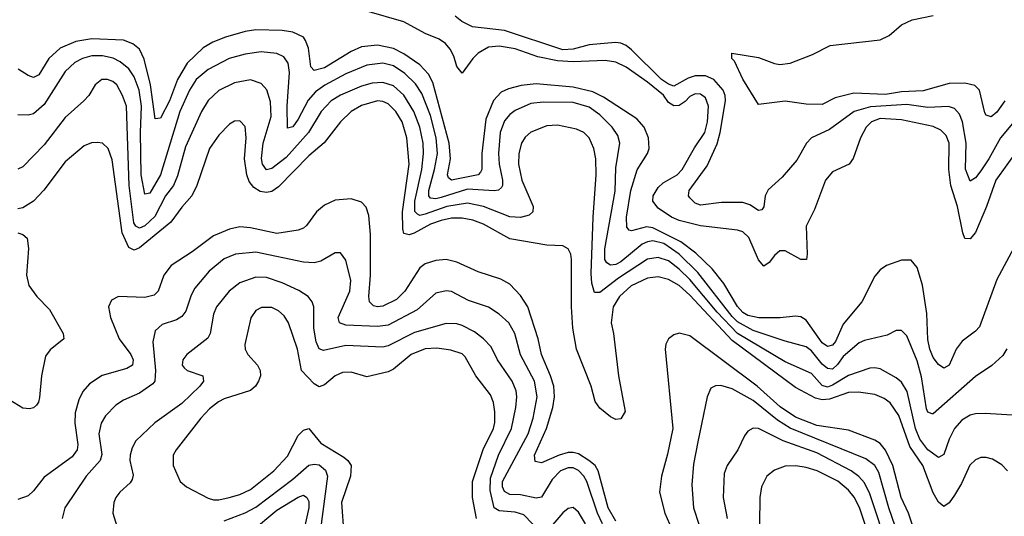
# Model space of a CAD drawing. Header units: inches. Extents: x 1305375 to 1407406, y 744550 to 841633.
# Tile 466 of 509: x 1401358 to 1405079, y 814958 to 816837. Entities that reach past the tile are written whole.
import ezdxf

# ---------------------------------------------------------------- set-up
doc = ezdxf.new("R2010")
doc.units = ezdxf.units.IN
doc.header["$MEASUREMENT"] = 0
doc.layers.add('B4801', color=7, linetype='Continuous')

msp = doc.modelspace()

# ---------------------------------------------------------------- linework, layer by layer
at = {"layer": 'B4801', "color": 5}
for points, elevation in [([(1405130, 816345.4), (1405047.1, 816230), (1405012, 816130), (1404970, 816032.3), (1404950, 816007.5), (1404930, 816008.8), (1404921.8, 816030), (1404902, 816130), (1404876.2, 816210), (1404869.4, 816270), (1404870.9, 816370), (1404858.6, 816398.6), (1404838.5, 816418.5), (1404810, 816432.5), (1404690, 816458.3), (1404610, 816462.4), (1404577.5, 816450), (1404556.6, 816430), (1404535, 816390), (1404508.2, 816311.8), (1404492.4, 816290), (1404430, 816261), (1404403.5, 816230), (1404361.6, 816118.4), (1404330, 816055.1), (1404334.2, 815950), (1404330.7, 815929.3), (1404310, 815929.9), (1404250, 815962), (1404230, 815962), (1404210, 815945.2), (1404190, 815918.5), (1404170, 815904.9), (1404150, 815928.2), (1404112.9, 816012.9), (1404090, 816034.4), (1404070, 816041.1), (1403930, 816057.2), (1403850, 816077.5), (1403821.5, 816090), (1403770, 816123.3), (1403750.8, 816150), (1403751.7, 816170), (1403770, 816202.1), (1403790, 816220.1), (1403842.9, 816250), (1403861.5, 816270), (1403907.6, 816352.4), (1403946.8, 816410), (1403956.6, 816450), (1403960.5, 816510), (1403950, 816541.6), (1403930, 816555.5), (1403910, 816555.6), (1403890, 816546.2), (1403873.1, 816526.9), (1403850, 816511.6), (1403830, 816510.6), (1403810, 816523.9), (1403790.6, 816550.6), (1403730, 816600.6), (1403650, 816656.6), (1403610, 816676.3), (1403570, 816681.9), (1403450, 816676.9), (1403390, 816680.8), (1403316.4, 816696.4), (1403230, 816726.6), (1403170, 816736.6), (1403130, 816732.3), (1403090, 816709.9), (1403070, 816689.9), (1403030, 816633.8), (1403010, 816659.8), (1402998.5, 816698.5), (1402985, 816725), (1402966.9, 816746.9), (1402943.2, 816763.2), (1402890, 816783.8), (1402810, 816828.2), (1402670, 816869)], 1080), ([(1405110, 816443.6), (1405064.9, 816390), (1405020.9, 816310), (1404990, 816265), (1404970, 816238.9), (1404950, 816225.7), (1404931.7, 816271.7), (1404934.9, 816370), (1404921.2, 816450), (1404910, 816479), (1404890, 816500.5), (1404868.5, 816508.5), (1404790, 816504.5), (1404710, 816515.4), (1404573.3, 816506.7), (1404510.8, 816489.2), (1404418.3, 816421.7), (1404350, 816389.8), (1404331.3, 816370), (1404294.5, 816305.5), (1404239.3, 816240.7), (1404186.3, 816193.7), (1404175.4, 816170), (1404170, 816128.7), (1404163, 816117), (1404150, 816115.1), (1404116.5, 816136.5), (1404090, 816144.7), (1404010, 816145.3), (1403930, 816134.8), (1403910, 816142.4), (1403890, 816163), (1403885.3, 816170), (1403888.2, 816190), (1403956.4, 816283.6), (1403993.4, 816366.6), (1404005.3, 816410), (1404025.6, 816530), (1404024.2, 816550), (1404016.4, 816570), (1403980.4, 816610), (1403950, 816624.9), (1403910, 816624.3), (1403884.1, 816615.9), (1403830, 816585.2), (1403810, 816592.3), (1403782.8, 816610), (1403670, 816722.5), (1403650, 816739.2), (1403630, 816748), (1403609.2, 816750.8), (1403510, 816742.1), (1403450, 816724.9), (1403410, 816722.8), (1403190, 816795.8), (1403069.4, 816810), (1403028, 816830), (1403002.9, 816850)], 1060), ([(1405081.4, 816530), (1405050, 816487), (1405029.8, 816469.8), (1405010, 816475.1), (1405004.8, 816484.8), (1404984.6, 816570), (1404967.1, 816587.1), (1404930, 816596.9), (1404870, 816595.7), (1404772, 816568), (1404690, 816563.7), (1404630, 816553.6), (1404510, 816558.4), (1404439, 816541), (1404390, 816516.1), (1404330, 816516.8), (1404250, 816528.7), (1404150, 816516), (1404090, 816611.6), (1404059.5, 816679.5), (1404049.6, 816690), (1404049, 816710), (1404150, 816694), (1404210.5, 816670.5), (1404230, 816667.3), (1404270, 816672.7), (1404354.5, 816705.5), (1404421, 816739), (1404610, 816760.5), (1404643.3, 816776.7), (1404690, 816817.2), (1404730, 816835.7), (1404810, 816852.7)], 1040), ([(1405150, 816039.3), (1405050, 815853.5), (1404985.4, 815674.6), (1404970, 815658.3), (1404919, 815621), (1404897.3, 815590), (1404870, 815529.7), (1404850, 815519.2), (1404830, 815532.4), (1404810, 815559.4), (1404797.9, 815590), (1404790, 815627), (1404785.5, 815725.5), (1404770, 815832), (1404750, 815899.6), (1404726.6, 815926.6), (1404690, 815927.3), (1404633.2, 815906.8), (1404609.1, 815890), (1404590, 815866), (1404540.6, 815770), (1404470, 815685.6), (1404440.3, 815619.7), (1404430, 815606.2), (1404410, 815600.1), (1404390, 815614.7), (1404330, 815700.5), (1404310, 815712.5), (1404290, 815715.7), (1404231.5, 815708.5), (1404150.7, 815709.3), (1404110, 815718.3), (1404090, 815728.6), (1404070, 815751.8), (1404018.4, 815838.4), (1403974.6, 815894.6), (1403913.1, 815953.1), (1403855.8, 815995.8), (1403750, 816050), (1403726.5, 816053.5), (1403670, 816038.3), (1403661, 816041), (1403651.6, 816051.6), (1403650.9, 816090), (1403666.7, 816190), (1403690.8, 816269.2), (1403730.3, 816330), (1403736, 816350), (1403734.6, 816390), (1403718.1, 816430), (1403690, 816461.5), (1403563.4, 816543.4), (1403523.4, 816563.4), (1403450, 816581.7), (1403310, 816593.4), (1403252.9, 816587.1), (1403204.7, 816575.3), (1403177, 816563), (1403148.9, 816531.1), (1403119.9, 816460.1), (1403104.3, 816330), (1403103.8, 816270), (1403099.5, 816260.5), (1403090, 816249.6), (1402989.6, 816229.6), (1402977.9, 816237.9), (1402974.6, 816250), (1402985.3, 816310), (1402981.3, 816370), (1402919.3, 816599.3), (1402902.7, 816630), (1402870, 816665.7), (1402810, 816707.9), (1402770, 816728), (1402710, 816740.6), (1402650, 816734.5), (1402610, 816716.7), (1402510, 816654.5), (1402470, 816644.1), (1402457.7, 816657.7), (1402449.3, 816729.3), (1402437.8, 816757.8), (1402429.9, 816770), (1402390, 816789.9), (1402350, 816795.6), (1402250, 816797.9), (1402210, 816791.5), (1402135.6, 816770), (1402088, 816752), (1402050.4, 816729.6), (1401990, 816672.5), (1401953.4, 816610), (1401923.4, 816530), (1401890, 816464.4), (1401870, 816461.2), (1401851.9, 816590), (1401827.4, 816687.4), (1401810, 816725), (1401785.7, 816745.7), (1401750, 816759.3), (1401630, 816764.3), (1401570, 816754.2), (1401510, 816728.7), (1401467.6, 816690), (1401430, 816627.6), (1401410, 816618.3), (1401390, 816625), (1401351.6, 816650)], 1120), ([(1405088.2, 815591.8), (1405073.5, 815566.5), (1405031.3, 815528.7), (1404970, 815486.8), (1404810, 815346.1), (1404806.5, 815346.5), (1404790, 815352), (1404785.2, 815365.2), (1404765.8, 815485.8), (1404750, 815546.4), (1404710, 815641.3), (1404690, 815661.3), (1404670, 815660.5), (1404636.6, 815643.4), (1404550, 815622.7), (1404530, 815613.8), (1404470, 815562.9), (1404448, 815532), (1404430, 815515.4), (1404410, 815517), (1404390, 815533.2), (1404350, 815584), (1404330, 815599.9), (1404250, 815620.7), (1404130, 815661.1), (1404070, 815694.4), (1404050, 815713.9), (1403920.2, 815880.2), (1403850.4, 815950.4), (1403792.6, 815990), (1403750, 816000.2), (1403730, 815996.7), (1403710, 815987.6), (1403630, 815920.5), (1403610, 815911.2), (1403590, 815908.6), (1403576.9, 815916.9), (1403569.4, 815930), (1403569.5, 815970), (1403607.9, 816187.9), (1403610, 816276), (1403625.3, 816370), (1403618.3, 816398.3), (1403596.7, 816430), (1403550, 816477.3), (1403510, 816505.9), (1403450, 816523.9), (1403335.5, 816524.5), (1403290, 816519.2), (1403230, 816493.2), (1403210, 816478.5), (1403190, 816454.1), (1403173.6, 816410), (1403166.7, 816330), (1403169.7, 816290), (1403182.5, 816230), (1403182.7, 816210), (1403178.3, 816201.7), (1403167.8, 816192.2), (1403150.8, 816189.2), (1403050, 816195.4), (1402950, 816163.7), (1402930, 816159.3), (1402910, 816161.6), (1402904.2, 816170), (1402903.9, 816190), (1402925.9, 816270), (1402936.1, 816330), (1402931.6, 816390), (1402910, 816473.7), (1402877, 816557), (1402853.6, 816593.6), (1402813.5, 816633.5), (1402770, 816661.5), (1402730, 816672), (1402670, 816664.3), (1402590, 816632.1), (1402510.7, 816589.3), (1402476, 816564), (1402447.9, 816532.1), (1402410, 816460.2), (1402390, 816431.7), (1402370, 816426), (1402368.6, 816510), (1402376.9, 816636.9), (1402372.5, 816672.5), (1402356, 816696), (1402330, 816709.3), (1402270, 816714.8), (1402210, 816705.7), (1402149.7, 816690.3), (1402070, 816648), (1402024.8, 816610), (1401998.8, 816570), (1401962.6, 816490), (1401889.4, 816250), (1401850, 816180.6), (1401830, 816176.8), (1401816.7, 816250), (1401814, 816410), (1401817.9, 816510), (1401808.6, 816570), (1401790, 816619.9), (1401770.4, 816650.5), (1401737.8, 816677.8), (1401710.8, 816690.8), (1401670, 816700.1), (1401630, 816699.4), (1401594.7, 816690), (1401565.6, 816674.4), (1401530, 816641), (1401450, 816515.7), (1401410, 816480.3), (1401390, 816475.7), (1401350, 816477.3)], 1140), ([(1405130, 815339.7), (1405007.1, 815347.2), (1404970, 815346.5), (1404950, 815340.9), (1404918.5, 815321.5), (1404890, 815290.8), (1404870.1, 815250), (1404850, 815191.6), (1404830, 815180.3), (1404790, 815210.3), (1404759.5, 815250), (1404743.8, 815290), (1404711.4, 815430), (1404690, 815465.4), (1404670, 815482.6), (1404610, 815515.6), (1404590, 815520.2), (1404570, 815518.7), (1404490, 815490.7), (1404430, 815454.5), (1404410, 815447.2), (1404390, 815452.5), (1404350, 815498.7), (1404250, 815542.5), (1404070, 815650.2), (1403993.3, 815730), (1403890, 815853.4), (1403850, 815893), (1403810, 815924.3), (1403770, 815937.4), (1403730, 815930.3), (1403620.5, 815859.5), (1403550, 815805), (1403530, 815804.4), (1403520.3, 815840.3), (1403517.1, 815877.1), (1403524.7, 816090), (1403536.8, 816250), (1403534.6, 816310), (1403527.9, 816350), (1403510, 816389.7), (1403489.4, 816409.4), (1403462.4, 816422.4), (1403390, 816437.8), (1403350, 816435.3), (1403289.3, 816410.7), (1403267.8, 816392.2), (1403253.8, 816370), (1403244.2, 816330), (1403242.4, 816290), (1403255.6, 816230), (1403297.9, 816130), (1403296.8, 816110), (1403283.1, 816096.9), (1403250, 816088), (1403210, 816090.9), (1403110.5, 816130.5), (1403050, 816142.1), (1402971.8, 816130), (1402890, 816100.6), (1402870, 816096.5), (1402860.7, 816100.7), (1402850.6, 816110.6), (1402850.4, 816150), (1402877.9, 816270), (1402883.7, 816330), (1402881.9, 816370), (1402869.9, 816430.1), (1402846.9, 816490), (1402810, 816550.9), (1402770, 816586.3), (1402730, 816598.7), (1402690, 816596), (1402650, 816584.6), (1402570, 816551), (1402535.1, 816530), (1402496.9, 816490), (1402449.3, 816410), (1402364.5, 816315.5), (1402310, 816273.3), (1402290, 816268.8), (1402274.7, 816290), (1402271.3, 816311.3), (1402277.5, 816370), (1402308.5, 816470), (1402305.9, 816525.9), (1402291.5, 816571.5), (1402270, 816595.4), (1402230, 816609.1), (1402170, 816597.5), (1402110, 816569.3), (1402070, 816530.6), (1402045, 816490), (1401984.5, 816355.5), (1401954.2, 816245.8), (1401939.2, 816210), (1401909, 816170), (1401868, 816092), (1401830, 816057.4), (1401810, 816048.4), (1401796.3, 816056.3), (1401788.7, 816068.7), (1401771.9, 816210), (1401760.6, 816510), (1401746.1, 816550), (1401725, 816590), (1401710, 816602.5), (1401690, 816611), (1401668.2, 816610), (1401642.6, 816590), (1401618.9, 816550), (1401600.3, 816530), (1401530, 816466.1), (1401450, 816363.7), (1401370, 816280.3), (1401350, 816271.6)], 1160), ([(1405090.3, 815130.3), (1405070, 815153.6), (1405034.5, 815174.5), (1405010, 815180.7), (1404990, 815180.3), (1404970, 815172.4), (1404948.9, 815151.1), (1404917.4, 815082.6), (1404890, 815038.2), (1404870, 815009.8), (1404850, 814995.5), (1404830, 815011.6), (1404810, 815047.7), (1404771, 815150), (1404722.2, 815222.2), (1404679.8, 815339.8), (1404647.7, 815387.7), (1404624.4, 815404.4), (1404590, 815419.2), (1404527.5, 815427.5), (1404490, 815426.9), (1404418.5, 815401.5), (1404390, 815398.8), (1404365.7, 815405.7), (1404290, 815444.9), (1404050, 815623.1), (1403890, 815794.4), (1403850, 815831.2), (1403810, 815854.4), (1403770, 815864.2), (1403730, 815859.4), (1403668.6, 815830), (1403624.4, 815790), (1403600.5, 815750), (1403593.3, 815690), (1403602.1, 815650), (1403621.3, 815490), (1403645.8, 815354.2), (1403630, 815326.6), (1403610, 815324), (1403590, 815334), (1403550, 815367.1), (1403532, 815392), (1403517.8, 815450), (1403461.4, 815590), (1403447.8, 815670), (1403442.7, 815750), (1403443.5, 815930), (1403440.8, 815950), (1403430.5, 815970.5), (1403410, 815981), (1403350, 815983.4), (1403210, 816007.6), (1403110, 816063.1), (1403070, 816077.8), (1403030, 816086.1), (1402990, 816085.8), (1402950, 816076.9), (1402910, 816062.7), (1402848.6, 816028.6), (1402830, 816022.3), (1402810, 816027.7), (1402805.2, 816045.2), (1402803.9, 816110), (1402829.1, 816290), (1402821.2, 816390), (1402803, 816450), (1402779.7, 816490), (1402750, 816518), (1402730, 816527.4), (1402710, 816529.5), (1402650, 816512.2), (1402610, 816489.9), (1402570, 816450.6), (1402508.9, 816371.1), (1402450, 816321.8), (1402335.5, 816204.5), (1402310, 816186.4), (1402290, 816182.7), (1402266.6, 816186.6), (1402242, 816202), (1402225.2, 816225.2), (1402215.5, 816250), (1402206.9, 816310), (1402213.5, 816390), (1402210, 816432.3), (1402190, 816454.5), (1402170, 816452.9), (1402150, 816442), (1402110, 816399.8), (1402075.3, 816350), (1402027.5, 816210), (1402008.2, 816170), (1401970, 816127.5), (1401928.6, 816071.4), (1401810, 815973.2), (1401790, 815965), (1401770, 815974.9), (1401745.4, 816030), (1401706.8, 816306.8), (1401692.4, 816350), (1401670, 816369.8), (1401652.2, 816372.2), (1401628.8, 816371.2), (1401600.6, 816359.4), (1401530, 816298.5), (1401448.7, 816191.3), (1401410, 816150.7), (1401370, 816125.3), (1401350, 816120.8)], 1180), ([(1403610, 814939.4), (1403581.4, 814990), (1403544.4, 815130), (1403532, 815150), (1403509.1, 815170), (1403470, 815194), (1403450, 815199.8), (1403430, 815199.6), (1403396.6, 815190), (1403330, 815161.1), (1403305.7, 815165.7), (1403303, 815190), (1403348.8, 815290), (1403372.7, 815370), (1403379.3, 815410), (1403376.4, 815450), (1403364.3, 815490), (1403329.5, 815570), (1403317.2, 815630), (1403278, 815750), (1403250, 815793.8), (1403210, 815835.9), (1403175.4, 815855.4), (1403090, 815883.2), (1403010, 815919.6), (1402970, 815929.4), (1402930, 815925.8), (1402890, 815913.8), (1402870, 815898), (1402813.5, 815810), (1402781.2, 815778.8), (1402730, 815752.7), (1402710, 815750.4), (1402694.6, 815754.6), (1402679.3, 815770), (1402676.9, 815790), (1402683.9, 815870), (1402683.6, 816023.6), (1402676.6, 816096.6), (1402667, 816127), (1402650, 816146.8), (1402610, 816159.1), (1402550, 816153.4), (1402510, 816135), (1402479.8, 816110), (1402442.1, 816057.9), (1402430, 816048), (1402410, 816040.9), (1402330, 816028.1), (1402230, 816049.5), (1402190, 816053.2), (1402150, 816044.6), (1402090, 816018.7), (1402010, 815959.2), (1401930, 815907.2), (1401902.9, 815870), (1401880.7, 815810), (1401865.3, 815794.7), (1401830, 815785.5), (1401731.3, 815790), (1401704.2, 815775.9), (1401693.4, 815750), (1401701.2, 815710), (1401734.1, 815630), (1401777.9, 815570), (1401786.3, 815550), (1401784.5, 815530), (1401762.8, 815517.2), (1401669.1, 815490.9), (1401621.1, 815458.9), (1401595.6, 815430), (1401581.3, 815398.7), (1401567.5, 815350), (1401565.4, 815310), (1401577.4, 815230), (1401574.9, 815210), (1401556.3, 815183.7), (1401450, 815105.8), (1401410, 815054.5), (1401390, 815036.1), (1401350, 815021.4)], 1220), ([(1401350.2, 816030.2), (1401370, 816023.6), (1401385.7, 816010), (1401390.8, 815970.8), (1401383.2, 815870), (1401391.5, 815831.5), (1401422.9, 815790), (1401470, 815740.8), (1401522, 815650), (1401523.8, 815630), (1401472.3, 815587.7), (1401455.6, 815564.4), (1401439.9, 815490), (1401432.6, 815407.4), (1401429.1, 815390), (1401421.4, 815378.6), (1401410, 815368.5), (1401395.1, 815364.9), (1401370, 815366.9), (1401270, 815427.8)], 1180), ([(1403560.2, 814930), (1403540.9, 814970), (1403500.4, 815090), (1403490, 815110.4), (1403470, 815131.6), (1403450, 815141.2), (1403430, 815141.8), (1403401.2, 815130), (1403370, 815098.1), (1403329.6, 815030.4), (1403310, 815026.9), (1403250, 815039.8), (1403210, 815041.3), (1403190, 815052.5), (1403182.5, 815070), (1403182.8, 815090), (1403279.8, 815270), (1403297.9, 815330), (1403313.7, 815410), (1403302.8, 815470), (1403250.5, 815569.4), (1403229.4, 815650), (1403206.3, 815690), (1403170, 815722.4), (1403128.9, 815748.9), (1403054, 815774), (1402990, 815808.4), (1402970, 815811.2), (1402930, 815802.3), (1402860.4, 815739.6), (1402750, 815680.7), (1402710, 815676.5), (1402590, 815680.9), (1402565.7, 815690), (1402561.6, 815710), (1402605.3, 815810), (1402608.5, 815850), (1402590, 815927.3), (1402570, 815954.3), (1402550, 815955.4), (1402496.1, 815923.9), (1402470, 815917.4), (1402430, 815919.9), (1402250, 815956.9), (1402173, 815950), (1402130, 815931.8), (1402074.2, 815885.8), (1402019.1, 815820.9), (1402005.3, 815794.7), (1401985.8, 815734.2), (1401970, 815713.5), (1401950, 815701.9), (1401896.6, 815683.4), (1401870, 815659.7), (1401861.2, 815618.8), (1401870.5, 815509.5), (1401868.1, 815470), (1401860.7, 815459.3), (1401810, 815424.3), (1401750, 815397.3), (1401721.2, 815378.8), (1401681.3, 815338.7), (1401665.8, 815310), (1401656.4, 815270), (1401668.1, 815191.9), (1401661.8, 815170), (1401609.4, 815110), (1401528.6, 814990), (1401518.5, 814950)], 1240), ([(1403330, 814894.9), (1403263.4, 814963.4), (1403230, 814974.3), (1403170, 814978.7), (1403150.9, 814990.9), (1403136, 815056), (1403137, 815103), (1403167.6, 815190), (1403215.7, 815290), (1403232.6, 815370), (1403236.4, 815410), (1403233.4, 815433.4), (1403219.2, 815470), (1403163.6, 815550), (1403139.1, 815599.1), (1403110.6, 815630), (1403076.1, 815656.1), (1403030, 815679.9), (1403010, 815685.9), (1402970, 815687.4), (1402850, 815653.7), (1402750, 815603.2), (1402730, 815597.7), (1402590, 815603.8), (1402505.2, 815585.2), (1402490, 815591.6), (1402477.6, 815617.6), (1402468.8, 815670), (1402468.8, 815750), (1402463.2, 815770), (1402448.1, 815790), (1402412.9, 815812.9), (1402350, 815841.9), (1402290, 815861.3), (1402250, 815862.6), (1402190, 815841.6), (1402149.5, 815810), (1402101.5, 815750), (1402090, 815722.9), (1402077.7, 815650), (1402068, 815632), (1401989.2, 815570.8), (1401974.7, 815550), (1401971.3, 815530), (1401979.8, 815519.8), (1401990.4, 815510), (1402050.1, 815490.1), (1402051.8, 815470), (1402038.1, 815450), (1401970, 815385.4), (1401867.8, 815312.2), (1401796.7, 815243.3), (1401782.2, 815217.8), (1401774.6, 815190), (1401773.7, 815170), (1401786.4, 815113.6), (1401782.9, 815097.1), (1401775.5, 815084.5), (1401736.5, 815050), (1401721.5, 815030), (1401713.7, 815010), (1401710.2, 814970), (1401730, 814904.9)], 1260), ([(1403084.4, 814950), (1403069.2, 815030), (1403068.8, 815090), (1403108.7, 815211.3), (1403147.7, 815290), (1403153.3, 815313.3), (1403153.8, 815353.8), (1403148.5, 815388.5), (1403137.5, 815417.5), (1403080.9, 815490), (1403041.8, 815561.8), (1403030, 815572.4), (1402986.9, 815586.9), (1402934.5, 815594.5), (1402890, 815591.1), (1402837.4, 815570), (1402770, 815514.9), (1402750, 815504.9), (1402670, 815485.9), (1402610, 815503.2), (1402578.2, 815501.8), (1402550, 815489.1), (1402510, 815455.9), (1402490, 815447.9), (1402470, 815459.3), (1402422.5, 815510), (1402407.9, 815590), (1402373, 815690), (1402356.9, 815716.9), (1402335.8, 815735.8), (1402310, 815747.5), (1402271.8, 815748.2), (1402250, 815736.8), (1402231, 815709), (1402208.6, 815608.6), (1402209.3, 815590), (1402219.7, 815570), (1402255.9, 815530), (1402266.5, 815510), (1402267.6, 815490), (1402260.6, 815470), (1402249.1, 815450), (1402230, 815433.6), (1402130, 815402.1), (1402108.7, 815391.3), (1402075.2, 815364.8), (1402042.5, 815330), (1401949.1, 815210), (1401938, 815190), (1401938.2, 815150), (1401964.2, 815090), (1401988.2, 815070), (1402070, 815027), (1402090, 815021), (1402110, 815020.6), (1402149, 815029), (1402190, 815040.6), (1402230, 815059.9), (1402318, 815130), (1402370, 815186.1), (1402410, 815263.5), (1402430, 815283.8), (1402450, 815290.2), (1402495.4, 815235.4), (1402582.3, 815182.3), (1402597.6, 815170), (1402610.1, 815150), (1402607.8, 815110), (1402573.6, 815010), (1402582.5, 814890)], 1280), ([(1404750, 814872.2), (1404716.7, 814970), (1404689, 815030), (1404657.6, 815150), (1404630, 815208.2), (1404610, 815233.2), (1404590, 815246.4), (1404490, 815284.3), (1404370, 815302.1), (1404290, 815333.1), (1404231.8, 815371.8), (1404145.3, 815450), (1403890, 815641.3), (1403850, 815650.5), (1403830, 815644.7), (1403809.5, 815630), (1403799.6, 815610), (1403797.3, 815590), (1403825.7, 815290), (1403806.4, 815193.6), (1403783.7, 815110), (1403775.9, 815050), (1403795.2, 814970), (1403831, 814890)], 1220), ([(1404690, 814852.3), (1404642.2, 814990), (1404604.4, 815124.4), (1404589.4, 815150), (1404555.4, 815175.4), (1404270, 815291.3), (1404221.5, 815321.5), (1404130, 815396), (1404050, 815440.5), (1404007, 815453), (1403987.8, 815452.2), (1403970, 815442.4), (1403955.5, 815410), (1403920, 815240), (1403904.3, 815155.7), (1403897.6, 815077.6), (1403903.7, 814990), (1403925.4, 814925.4)], 1240), ([(1404641.4, 814830), (1404570, 815043.7), (1404550, 815085.5), (1404529, 815109), (1404500.4, 815130), (1404370, 815198.8), (1404243.2, 815243.2), (1404150, 815289.9), (1404130, 815291.4), (1404110, 815280.4), (1404097.1, 815262.9), (1404071.8, 815210), (1404031, 815150), (1404019.8, 815120.2), (1404015.9, 815030), (1404031.1, 814950)], 1260), ([(1402130, 814941.7), (1402210, 814970.9), (1402250, 814992.5), (1402390, 815098.8), (1402450, 815151.2), (1402470, 815155.2), (1402490, 815152.4), (1402513.3, 815133.3), (1402520.3, 815110), (1402494.6, 814910)], 1260), ([(1404565.7, 814890), (1404531, 814991), (1404510.8, 815030.8), (1404490, 815057.3), (1404450, 815091.8), (1404371.6, 815130), (1404330, 815143.4), (1404290.6, 815149.4), (1404250, 815147.9), (1404210, 815133.3), (1404180.7, 815110), (1404160.6, 815070), (1404155.1, 815030), (1404154, 814930)], 1280), ([(1402230, 814898.5), (1402330, 814981.1), (1402410, 815030.1), (1402430, 815038), (1402442.6, 815030), (1402450, 815014.4), (1402450.6, 814990), (1402424, 814870)], 1240), ([(1403495.9, 814930), (1403470, 814974.2), (1403450, 814992), (1403430, 814987.8), (1403410, 814971.6), (1403350, 814901.3)], 1260)]:
    msp.add_lwpolyline(points, dxfattribs=dict(at, elevation=elevation))

doc.saveas('drawing.dxf')
